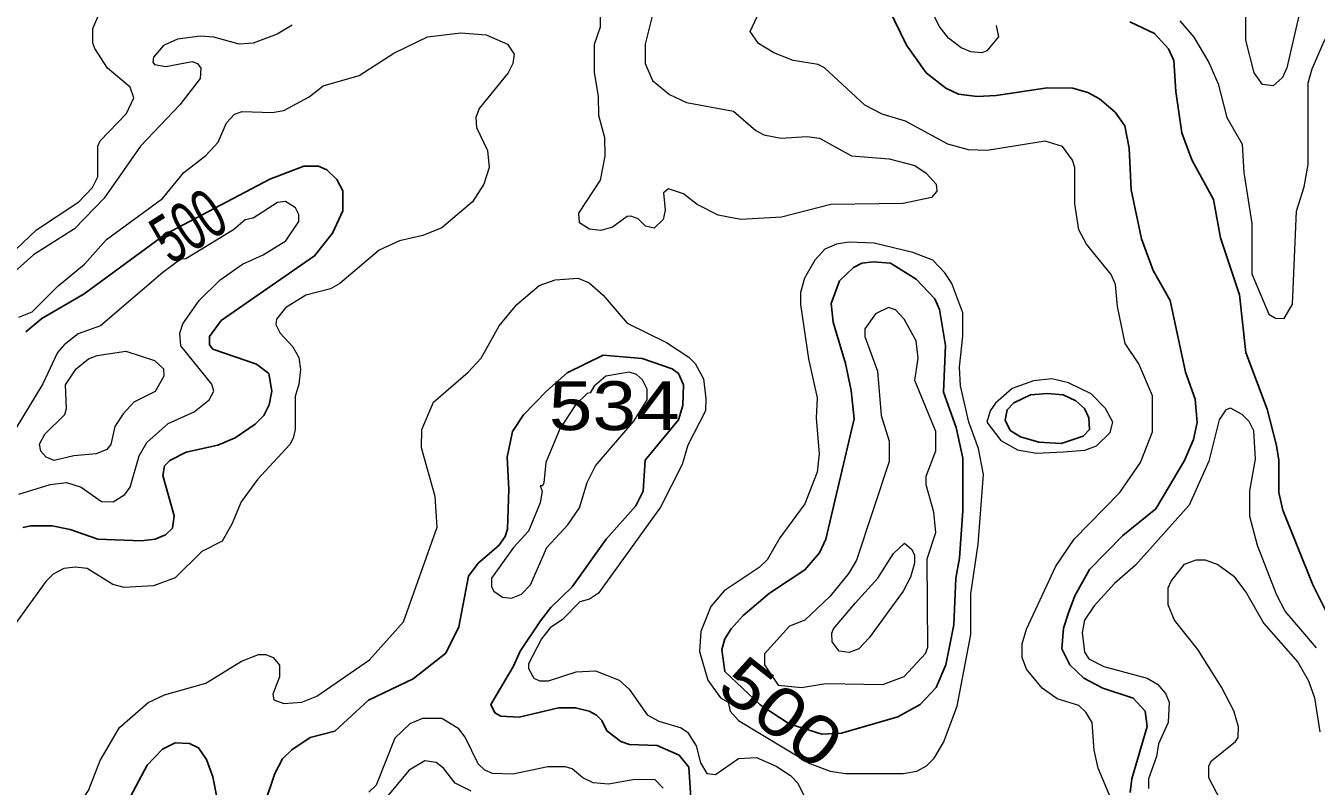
# Model space of a CAD drawing. Extents: x 577 to 602.9, y 7483.8 to 7511.6.
# Drawn here: x 598.63 to 600.741, y 7496.468 to 7497.712 of the extents above; entities that cross this region are included whole.
import ezdxf
from ezdxf.enums import TextEntityAlignment as Align

# ---------------------------------------------------------------- set-up
doc = ezdxf.new("R2010")
doc.units = 0
doc.header["$LTSCALE"] = 0.032
doc.layers.add('1', color=7, linetype='Continuous', lineweight=25)
doc.layers.add('2', color=7, linetype='Continuous', lineweight=13)
doc.layers.add('61', color=7, linetype='Continuous')

msp = doc.modelspace()

# ---------------------------------------------------------------- linework, layer by layer
at = {"layer": '1'}
for points in [[(600.4365, 7496.4581), (600.4389, 7496.4803), (600.4643, 7496.5662), (600.4611, 7496.5909), (600.4412, 7496.6123), (600.3919, 7496.629), (600.3609, 7496.6449), (600.3379, 7496.6672), (600.3244, 7496.6934), (600.3275, 7496.7268), (600.3355, 7496.7523), (600.3458, 7496.7801), (600.3697, 7496.823), (600.4245, 7496.8787), (600.4786, 7496.9224), (600.5255, 7497.0012), (600.5399, 7497.0354), (600.5462, 7497.0632), (600.543, 7497.1014), (600.5271, 7497.1459), (600.5017, 7497.2628), (600.4739, 7497.3121), (600.4548, 7497.3638), (600.4381, 7497.4441), (600.4349, 7497.5125), (600.4277, 7497.549), (600.4118, 7497.5713), (600.3864, 7497.5928), (600.3673, 7497.6031), (600.3426, 7497.6103), (600.3005, 7497.6111), (600.217, 7497.5983), (600.186, 7497.5968), (600.1558, 7497.6007), (600.1351, 7497.6103), (600.1025, 7497.6357), (600.0707, 7497.681), (600.0413, 7497.7415)], [(600.4357, 7497.7192), (600.4762, 7497.7001), (600.4993, 7497.6747), (600.508, 7497.6556), (600.5112, 7497.6047), (600.5208, 7497.5371), (600.5375, 7497.4934), (600.5725, 7497.4282)], [(598.6298, 7497.2119), (598.6561, 7497.2334), (598.7253, 7497.2739), (598.8581, 7497.3717), (599.029, 7497.4616), (599.0847, 7497.483), (599.1085, 7497.483), (599.1221, 7497.4767), (599.1388, 7497.4608), (599.1483, 7497.4425), (599.1483, 7497.4099), (599.1316, 7497.3733), (599.1022, 7497.3359), (598.9495, 7497.2302), (598.9304, 7497.2039), (598.9304, 7497.1904), (598.936, 7497.1833), (599.0075, 7497.1586), (599.0274, 7497.1435), (599.0322, 7497.1149), (599.0282, 7497.0926), (599.0195, 7497.0751), (599.0052, 7497.0608), (598.9726, 7497.0385), (598.9439, 7497.0266), (598.8922, 7497.0147), (598.8652, 7497.0012), (598.8565, 7496.9924), (598.8541, 7496.9765), (598.8724, 7496.9105), (598.87, 7496.8906), (598.8581, 7496.8795), (598.8414, 7496.8723), (598.8191, 7496.87), (598.7475, 7496.8723), (598.7022, 7496.8882), (598.6728, 7496.8946), (598.6378, 7496.8946), (598.6251, 7496.8914)], [(600.5725, 7497.4282), (600.5844, 7497.3654), (600.6154, 7497.2723), (600.6257, 7497.1777), (600.6607, 7497.0855), (600.6758, 7497.0258), (600.6798, 7497.002), (600.6798, 7496.9487), (600.6862, 7496.9201), (600.7355, 7496.7976), (600.7649, 7496.7388)], [(599.0203, 7496.439), (599.037, 7496.4891), (599.0497, 7496.5129), (599.0648, 7496.528), (599.095, 7496.5479), (599.1356, 7496.5583), (599.1904, 7496.6091), (599.2636, 7496.6441), (599.3169, 7496.6863), (599.3383, 7496.7292), (599.3542, 7496.8119), (599.3701, 7496.8334), (599.4035, 7496.862), (599.4139, 7496.8771), (599.4179, 7496.889), (599.4202, 7496.9542), (599.4171, 7497.0067), (599.4258, 7497.0489), (599.4441, 7497.0759), (599.4815, 7497.1149), (599.5156, 7497.1447), (599.5744, 7497.1737), (599.6381, 7497.1682), (599.6874, 7497.1515), (599.6978, 7497.1435), (599.7057, 7497.1252), (599.7049, 7497.091), (599.6978, 7497.068), (599.6429, 7497.002), (599.6397, 7496.9511), (599.6278, 7496.9272), (599.5793, 7496.8723), (599.5236, 7496.7944), (599.4886, 7496.761), (599.4719, 7496.7388), (599.4385, 7496.6895), (599.4274, 7496.6648), (599.3908, 7496.602), (599.3972, 7496.5885), (599.4067, 7496.5829), (599.4369, 7496.5813), (599.5014, 7496.5964), (599.5292, 7496.5964), (599.5514, 7496.5909), (599.5634, 7496.5845), (599.5721, 7496.5757), (599.5801, 7496.559), (599.6031, 7496.5416), (599.6174, 7496.5368), (599.6628, 7496.5352), (599.6986, 7496.5193), (599.7145, 7496.4994), (599.7176, 7496.4501)], [(598.6282, 7496.0875), (598.6457, 7496.0788), (598.6815, 7496.0788), (598.6998, 7496.0827), (598.7284, 7496.1002), (598.765, 7496.1424), (598.7714, 7496.2036), (598.8, 7496.2473), (598.8048, 7496.2656), (598.8199, 7496.2847), (598.8207, 7496.3165), (598.7936, 7496.4199), (598.796, 7496.4422), (598.8286, 7496.5026), (598.8533, 7496.5288), (598.874, 7496.5392), (598.8978, 7496.5384)], [(598.8978, 7496.5384), (598.9121, 7496.5312), (598.9256, 7496.5121), (598.936, 7496.4835), (598.9431, 7496.4477)]]:
    msp.add_lwpolyline(points, dxfattribs=at)
for points in [[(599.7736, 7496.6558), (599.8309, 7496.6017), (599.8787, 7496.5703), (599.9323, 7496.5535), (599.9641, 7496.5551), (600.0564, 7496.5821), (600.093, 7496.602), (600.1192, 7496.6298), (600.1351, 7496.6672), (600.1478, 7496.7324), (600.151, 7496.8087), (600.1574, 7496.8413), (600.1629, 7496.9193), (600.1629, 7497.0051), (600.1518, 7497.0552), (600.1311, 7497.1133), (600.1343, 7497.1896), (600.1248, 7497.2485), (600.1168, 7497.266), (600.0866, 7497.2978), (600.0445, 7497.324), (600.0166, 7497.3264), (599.9975, 7497.324), (599.984, 7497.3168), (599.961, 7497.2954), (599.9474, 7497.258), (599.9506, 7497.2278), (599.9705, 7497.1602), (599.98, 7497.1157), (599.9848, 7497.0695), (599.9387, 7496.8723), (599.9284, 7496.8501), (599.9045, 7496.8223), (599.8465, 7496.7841), (599.8035, 7496.7475), (599.7836, 7496.726), (599.7733, 7496.7093), (599.7685, 7496.6918)], [(600.2736, 7497.1085), (600.3013, 7497.1109), (600.3267, 7497.1085), (600.3474, 7497.099), (600.3617, 7497.0862), (600.3689, 7497.0711), (600.3697, 7497.0521), (600.3593, 7497.0409), (600.3236, 7497.029), (600.287, 7497.0314), (600.2568, 7497.0401), (600.2401, 7497.0505), (600.2321, 7497.0672), (600.2353, 7497.0839), (600.2464, 7497.0958)]]:
    msp.add_lwpolyline(points, close=True, dxfattribs=at)
at = {"layer": '2'}
for points in [[(599.7105, 7497.5872), (599.7876, 7497.5729), (599.8242, 7497.5411), (599.8369, 7497.5339), (599.8655, 7497.5284), (599.9077, 7497.5315), (599.9284, 7497.5284), (599.9808, 7497.4997), (600.0421, 7497.495), (600.0842, 7497.4838), (600.1025, 7497.4711), (600.1192, 7497.4536), (600.12, 7497.4417), (600.1113, 7497.4314), (600.0651, 7497.4218), (599.9466, 7497.4202), (599.8663, 7497.3995), (599.7995, 7497.3956), (599.7622, 7497.4027), (599.728, 7497.4202), (599.7057, 7497.4377), (599.6811, 7497.4457), (599.6731, 7497.4393), (599.6755, 7497.4107), (599.6723, 7497.3956), (599.658, 7497.3813), (599.6437, 7497.3844), (599.6318, 7497.3964), (599.6198, 7497.4011), (599.6135, 7497.4003), (599.5896, 7497.3828), (599.5705, 7497.3773), (599.5522, 7497.3797), (599.5355, 7497.39), (599.5347, 7497.4059), (599.5697, 7497.46), (599.5777, 7497.4989), (599.5769, 7497.5292), (599.5674, 7497.5657), (599.5666, 7497.5968), (599.5602, 7497.6365), (599.5602, 7497.6826), (599.5697, 7497.7105), (599.5697, 7497.751)], [(600.2599, 7496.6791), (600.2599, 7496.7014), (600.2671, 7496.7252), (600.3148, 7496.8286), (600.345, 7496.8723), (600.4198, 7496.9487), (600.4532, 7496.998), (600.4731, 7497.0481), (600.4731, 7497.1069), (600.4508, 7497.1594), (600.4285, 7497.1928), (600.4158, 7497.2532), (600.4126, 7497.289), (600.4055, 7497.3057), (600.3649, 7497.355), (600.3522, 7497.3789), (600.3458, 7497.421), (600.3458, 7497.4807), (600.3419, 7497.4926), (600.3259, 7497.5148), (600.2973, 7497.5236), (600.2027, 7497.5085), (600.1717, 7497.5093), (600.1383, 7497.5188), (600.0691, 7497.5562), (600.0309, 7497.5681), (600.0023, 7497.5824), (599.9363, 7497.6437), (599.926, 7497.6492), (599.8854, 7497.6556), (599.8536, 7497.6683), (599.8282, 7497.6834), (599.8147, 7497.7033), (599.8369, 7497.751)], [(598.5789, 7497.3137), (598.6473, 7497.3789), (598.7165, 7497.4242), (598.7388, 7497.4481), (598.7475, 7497.4655), (598.7475, 7497.5156), (598.7515, 7497.5244), (598.7944, 7497.5689), (598.8064, 7497.5944), (598.8008, 7497.6119), (598.7634, 7497.6429), (598.7428, 7497.6755), (598.7396, 7497.6842), (598.7396, 7497.7081), (598.7515, 7497.7359)], [(599.6588, 7497.7454), (599.6429, 7497.6826), (599.6429, 7497.6508), (599.6548, 7497.623), (599.6827, 7497.5999), (599.7105, 7497.5872)], [(600.217, 7497.7128), (600.221, 7497.6946), (600.2019, 7497.6715), (600.1939, 7497.6683), (600.1757, 7497.6699), (600.1598, 7497.6763), (600.1391, 7497.6922), (600.124, 7497.7121), (600.1105, 7497.7399)], [(600.6854, 7497.6278), (600.6703, 7497.6142), (600.6528, 7497.6166), (600.6392, 7497.6357), (600.6257, 7497.689), (600.6257, 7497.7359)], [(600.714, 7497.7359), (600.6925, 7497.6437), (600.6854, 7497.6278)], [(599.0656, 7497.7136), (599.0409, 7497.6985), (599.002, 7497.6842), (598.9789, 7497.6826), (598.9376, 7497.6938), (598.9153, 7497.6954), (598.8779, 7497.6906), (598.8549, 7497.6802), (598.839, 7497.6612), (598.8374, 7497.6532), (598.8406, 7497.6492), (598.8588, 7497.6461), (598.9018, 7497.654), (598.9105, 7497.6508), (598.9161, 7497.6429), (598.9153, 7497.6262), (598.8819, 7497.5832), (598.8175, 7497.5156), (598.7579, 7497.4306), (598.7094, 7497.3805), (598.6426, 7497.3375), (598.5694, 7497.2731)], [(600.5176, 7497.7208), (600.5406, 7497.6938), (600.5653, 7497.6524), (600.5804, 7497.6174), (600.5947, 7497.5626), (600.6194, 7497.5188), (600.6225, 7497.4727), (600.6353, 7497.3892), (600.6353, 7497.3065), (600.6631, 7497.2405), (600.6742, 7497.2342), (600.6885, 7497.2334), (600.7021, 7497.2572), (600.7084, 7497.4091), (600.7212, 7497.4488), (600.7275, 7497.4854), (600.7275, 7497.619), (600.7339, 7497.6421), (600.7538, 7497.6874), (600.7728, 7497.7208)], [(599.3415, 7497.7009), (599.3829, 7497.6977), (599.4179, 7497.6826), (599.429, 7497.6659), (599.4266, 7497.6508), (599.4187, 7497.6357), (599.3717, 7497.5769), (599.3662, 7497.5626), (599.367, 7497.5459), (599.3853, 7497.5085), (599.3876, 7497.4807), (599.3789, 7497.4536), (599.3606, 7497.4242), (599.3105, 7497.3821), (599.2795, 7497.3693), (599.2413, 7497.3606), (599.2079, 7497.3455), (599.1435, 7497.2906), (599.1284, 7497.2819), (599.0879, 7497.2715), (599.0545, 7497.2508), (599.0401, 7497.2326), (599.0386, 7497.2238), (599.0457, 7497.2095), (599.0664, 7497.1872), (599.0767, 7497.1697), (599.0791, 7497.1499), (599.0767, 7497.126), (599.0704, 7497.1061), (599.0704, 7497.0521), (599.0672, 7497.0377), (599.0616, 7497.0274), (599.0091, 7496.9702), (598.9821, 7496.9336), (598.967, 7496.897), (598.9511, 7496.8692), (598.9177, 7496.8525), (598.874, 7496.8095), (598.839, 7496.796), (598.7905, 7496.7936), (598.7722, 7496.7984), (598.73, 7496.8246), (598.7109, 7496.827), (598.6919, 7496.8246), (598.6744, 7496.8151), (598.6624, 7496.8032), (598.6131, 7496.7348)], [(598.6187, 7497.2357), (598.6402, 7497.2445), (598.6823, 7497.2866), (598.7261, 7497.3224), (598.7618, 7497.363), (598.8533, 7497.4298), (598.8883, 7497.4727), (598.9241, 7497.5005), (598.9447, 7497.522), (598.9582, 7497.5538), (598.971, 7497.5681), (598.9837, 7497.5721), (599.033, 7497.5705), (599.0521, 7497.5737), (599.0934, 7497.596), (599.1165, 7497.6142), (599.1753, 7497.6309), (599.2318, 7497.6675), (599.2867, 7497.6946), (599.3415, 7497.7009)], [(598.6187, 7496.9463), (598.6696, 7496.9622), (598.6966, 7496.9654), (598.7205, 7496.9574), (598.7539, 7496.9344), (598.773, 7496.9336), (598.7921, 7496.9455), (598.8008, 7496.9574), (598.8151, 7497.0091), (598.8278, 7497.0306), (598.8628, 7497.0616), (598.905, 7497.0807), (598.9296, 7497.1006), (598.9376, 7497.1149), (598.9344, 7497.126), (598.8835, 7497.1888), (598.8819, 7497.2095), (598.8867, 7497.2246), (598.9137, 7497.2628), (598.9479, 7497.297), (598.9845, 7497.3224), (599.0179, 7497.3375), (599.0553, 7497.3606), (599.0767, 7497.3924), (599.0767, 7497.4035), (599.0712, 7497.4147), (599.0545, 7497.425), (599.0417, 7497.4234), (599.002, 7497.398), (598.9885, 7497.3948), (598.9694, 7497.3789), (598.8915, 7497.3312), (598.8835, 7497.3304), (598.8541, 7497.3089), (598.7523, 7497.2214), (598.7157, 7497.2087), (598.6927, 7497.1904), (598.6815, 7497.1777), (598.6577, 7497.1268), (598.5925, 7497.0187)], [(599.0815, 7496.606), (599.1061, 7496.6155), (599.192, 7496.6751), (599.2477, 7496.7372), (599.3026, 7496.8922), (599.2994, 7496.9423), (599.2771, 7497.0218), (599.2779, 7497.0521), (599.297, 7497.0966), (599.3534, 7497.1459), (599.3749, 7497.1689), (599.4043, 7497.2214), (599.433, 7497.2564), (599.4695, 7497.2874), (599.4958, 7497.297), (599.5332, 7497.2994), (599.5514, 7497.2922), (599.5745, 7497.2715), (599.6135, 7497.2262), (599.6779, 7497.1944), (599.7145, 7497.1705), (599.7248, 7497.1602), (599.7383, 7497.1348), (599.7423, 7497.1029), (599.7415, 7497.0823), (599.7129, 7497.0266), (599.7033, 7496.9948), (599.6683, 7496.9248), (599.5666, 7496.7841), (599.5522, 7496.7745), (599.5363, 7496.7698), (599.5077, 7496.7411), (599.4878, 7496.7276), (599.4735, 7496.7093), (599.452, 7496.6688), (599.452, 7496.6608), (599.4608, 7496.6449), (599.4703, 7496.6409), (599.4847, 7496.6409), (599.53, 7496.6553), (599.5618, 7496.6569), (599.6007, 7496.6417), (599.6167, 7496.6274), (599.6461, 7496.5853), (599.6652, 7496.575), (599.7017, 7496.5638), (599.7121, 7496.5567), (599.7264, 7496.5344), (599.7335, 7496.5066), (599.7439, 7496.4891), (599.7582, 7496.4875), (599.7956, 7496.5137), (599.825, 7496.5153), (599.8576, 7496.501), (599.8806, 7496.4859), (599.8926, 7496.4732), (599.9117, 7496.4342)], [(600.741, 7496.695), (600.6901, 7496.7547), (600.6766, 7496.7809), (600.6448, 7496.862), (600.6321, 7496.9097), (600.6321, 7496.9519), (600.6416, 7497.0036), (600.6385, 7497.0497), (600.6313, 7497.0648), (600.6194, 7497.0767), (600.6003, 7497.087), (600.5931, 7497.0839), (600.582, 7497.068), (600.5653, 7497.0004), (600.5327, 7496.928), (600.4452, 7496.8302), (600.411, 7496.8), (600.3776, 7496.7634), (600.3617, 7496.7403), (600.3578, 7496.7197), (600.3617, 7496.6879), (600.3689, 7496.6767), (600.3935, 7496.664), (600.4643, 7496.6449), (600.481, 7496.6354), (600.4945, 7496.6203), (600.5001, 7496.606), (600.4985, 7496.5726), (600.4826, 7496.5376), (600.4794, 7496.5169), (600.4667, 7496.4803), (600.4667, 7496.4644)], [(600.5836, 7496.4469), (600.5653, 7496.4819), (600.5653, 7496.5018), (600.5693, 7496.5097), (600.609, 7496.5416), (600.613, 7496.5479), (600.6138, 7496.5654), (600.6059, 7496.5916), (600.586, 7496.6306), (600.547, 7496.6918), (600.5088, 7496.7403), (600.4985, 7496.765), (600.4985, 7496.7928), (600.5033, 7496.804), (600.5255, 7496.8318), (600.5446, 7496.8389), (600.5589, 7496.8389), (600.5796, 7496.831), (600.6059, 7496.8119), (600.6265, 7496.7841), (600.6552, 7496.7348), (600.7108, 7496.6712), (600.7283, 7496.6409), (600.7378, 7496.6131), (600.7466, 7496.5575)], [(598.6298, 7496.3125), (598.633, 7496.3316), (598.6243, 7496.3857), (598.6386, 7496.4215), (598.6473, 7496.4302), (598.6608, 7496.4358), (598.7102, 7496.4398), (598.7221, 7496.4461), (598.7324, 7496.4612), (598.7515, 7496.5105), (598.7833, 7496.5646), (598.8302, 7496.6052), (598.8565, 7496.6179), (598.9241, 7496.637), (598.9829, 7496.6728), (599.0107, 7496.6839), (599.0227, 7496.6839), (599.0346, 7496.6791), (599.0449, 7496.6664), (599.0449, 7496.6473), (599.0338, 7496.6187), (599.0354, 7496.6099), (599.0521, 7496.6036), (599.0815, 7496.606)], [(600.4126, 7496.4302), (600.384, 7496.4978), (600.3776, 7496.5272), (600.3745, 7496.5726), (600.3641, 7496.5893), (600.3522, 7496.6004), (600.3172, 7496.6115), (600.2926, 7496.629), (600.2671, 7496.66), (600.2599, 7496.6791)], [(599.6723, 7496.4652), (599.6596, 7496.4787), (599.6262, 7496.4795), (599.5833, 7496.4716), (599.5578, 7496.474), (599.5411, 7496.4819), (599.5236, 7496.497), (599.5125, 7496.5002), (599.4839, 7496.5002), (599.4266, 7496.4883), (599.3932, 7496.4891), (599.3805, 7496.4946), (599.3701, 7496.505), (599.3487, 7496.5487), (599.3383, 7496.5622), (599.3105, 7496.5789), (599.2787, 7496.5789), (599.258, 7496.5702), (599.2334, 7496.5471), (599.2032, 7496.47), (599.1912, 7496.4589)], [(599.3582, 7496.4604), (599.332, 7496.4732), (599.3129, 7496.4978), (599.301, 7496.5074), (599.2827, 7496.5097), (599.2572, 7496.4946), (599.2183, 7496.4485)]]:
    msp.add_lwpolyline(points, dxfattribs=at)
for points in [[(599.9037, 7497.2994), (599.8973, 7497.2763), (599.8973, 7497.2564), (599.9101, 7497.1674), (599.9244, 7497.1037), (599.9228, 7497.0703), (599.9276, 7497.0123), (599.9244, 7496.9821), (599.9045, 7496.9304), (599.8632, 7496.8747), (599.8425, 7496.8389), (599.8298, 7496.8262), (599.7725, 7496.7881), (599.7502, 7496.7626), (599.7343, 7496.7213), (599.732, 7496.6887), (599.7455, 7496.6417), (599.7661, 7496.6131), (599.7789, 7496.606), (599.782, 7496.5909), (599.7956, 7496.5757), (599.9125, 7496.5058), (599.9459, 7496.493), (599.9705, 7496.4891), (600.0651, 7496.4891), (600.0874, 7496.493), (600.1033, 7496.5018), (600.116, 7496.5145), (600.1311, 7496.54), (600.1534, 7496.5996), (600.1757, 7496.7165), (600.1757, 7496.7833), (600.1876, 7496.8644), (600.1963, 7496.9781), (600.1884, 7497.021), (600.1725, 7497.064), (600.159, 7497.1236), (600.1574, 7497.1538), (600.1629, 7497.2047), (600.1629, 7497.2429), (600.1446, 7497.2906), (600.1335, 7497.3081), (600.1136, 7497.3288), (600.081, 7497.3415), (600.0174, 7497.3566), (599.9761, 7497.3582), (599.9562, 7497.355), (599.9371, 7497.3471), (599.9204, 7497.3288)], [(599.9387, 7496.6362), (600.0317, 7496.6346), (600.0667, 7496.6481), (600.1017, 7496.6855), (600.1057, 7496.6958), (600.1041, 7496.8405), (600.1184, 7496.8835), (600.1152, 7496.9169), (600.1025, 7496.9614), (600.1025, 7496.9757), (600.1184, 7497.0171), (600.1184, 7497.0489), (600.0842, 7497.1324), (600.0898, 7497.1689), (600.0866, 7497.1968), (600.0667, 7497.2326), (600.0524, 7497.2477), (600.0413, 7497.2516), (600.0198, 7497.2413), (600.0023, 7497.2167), (600.0023, 7497.2039), (600.023, 7497.1475), (600.0293, 7497.0751), (600.0421, 7497.033), (600.0421, 7496.9996), (599.9888, 7496.8382), (599.9761, 7496.8167), (599.9459, 7496.7793), (599.9045, 7496.7403), (599.8791, 7496.73), (599.8385, 7496.6847), (599.8385, 7496.6672), (599.8608, 7496.6338), (599.8989, 7496.6298)], [(598.7125, 7497.1515), (598.7324, 7497.1674), (598.7467, 7497.1729), (598.7936, 7497.1801), (598.8406, 7497.165), (598.8549, 7497.1515), (598.8557, 7497.1395), (598.8414, 7497.1141), (598.8064, 7497.0966), (598.7889, 7497.0775), (598.7754, 7497.0568), (598.769, 7497.0274), (598.7626, 7497.0195), (598.7451, 7497.0123), (598.7086, 7497.0091), (598.676, 7497.0012), (598.6632, 7497.0067), (598.6545, 7497.0163), (598.6521, 7497.0282), (598.6608, 7497.0441), (598.6935, 7497.0767), (598.6966, 7497.0862), (598.695, 7497.1252)], [(599.553, 7497.1117), (599.5483, 7497.1109), (599.5292, 7497.0926), (599.5037, 7497.0529), (599.4807, 7496.998), (599.4775, 7496.9646), (599.4751, 7496.9598), (599.4711, 7496.9598), (599.4743, 7496.9511), (599.4711, 7496.932), (599.452, 7496.8859), (599.4274, 7496.8588), (599.3916, 7496.8087), (599.3916, 7496.7944), (599.3956, 7496.7873), (599.4099, 7496.7777), (599.4242, 7496.7761), (599.4409, 7496.7825), (599.4552, 7496.7976), (599.4823, 7496.8588), (599.5165, 7496.8962), (599.5355, 7496.924), (599.5483, 7496.9654), (599.5618, 7496.9924), (599.6246, 7497.0656), (599.6461, 7497.1006), (599.6461, 7497.1181), (599.6389, 7497.1332), (599.6286, 7497.1419), (599.6167, 7497.1459), (599.5785, 7497.1395), (599.5594, 7497.1228)], [(600.3267, 7497.0155), (600.3625, 7497.0179), (600.3816, 7497.025), (600.4039, 7497.0473), (600.4079, 7497.064), (600.3959, 7497.0862), (600.3729, 7497.1101), (600.3355, 7497.1284), (600.3085, 7497.1348), (600.2782, 7497.1316), (600.2432, 7497.1189), (600.2162, 7497.095), (600.2075, 7497.0823), (600.2019, 7497.064), (600.225, 7497.0338), (600.252, 7497.0187), (600.283, 7497.0131)], [(599.9872, 7496.7682), (600.0238, 7496.8087), (600.0492, 7496.8493), (600.0675, 7496.866), (600.0786, 7496.8564), (600.0834, 7496.8469), (600.0834, 7496.8334), (600.0771, 7496.8103), (600.0651, 7496.7873), (600.0095, 7496.7109), (599.9928, 7496.6934), (599.9769, 7496.6871), (599.9602, 7496.6895), (599.949, 7496.7046), (599.9482, 7496.7189), (599.9514, 7496.726)]]:
    msp.add_lwpolyline(points, close=True, dxfattribs=at)

# ---------------------------------------------------------------- texts
at = {"layer": '61'}
for rotation, width, p in [(32.066, 0.65, (598.9169, 7497.3512)), (321.799, 1.2, (599.8409, 7496.5579))]:
    msp.add_text('500', height=0.08, rotation=rotation, dxfattribs=dict(at, width=width)).set_placement(p, align=Align.CENTER)
at = {"layer": '61', "width": 1.2}
msp.add_text('534', height=0.08, dxfattribs=at).set_placement((599.5925, 7497.0509), align=Align.CENTER)

doc.saveas('drawing.dxf')
